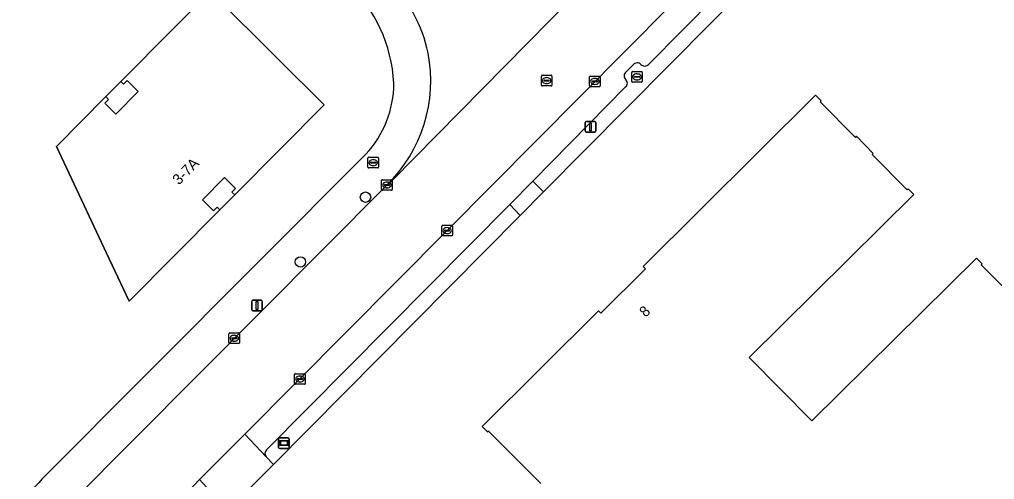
# Model space of a CAD drawing. Extents: x 155018 to 156648, y 383979 to 385733.
# Drawn here: x 155682.6 to 155774.5, y 385263.1 to 385306.4 of the extents above; entities that cross this region are included whole.
import ezdxf

# ---------------------------------------------------------------- set-up
doc = ezdxf.new("R2010")
doc.units = 0
for name, color, linetype in [('IMGEO_Boom', 7, 'Continuous'), ('IMGEO_Brandkraan', 7, 'Continuous'), ('IMGEO_Erf', 7, 'Continuous'), ('IMGEO_Kolk', 7, 'Continuous'), ('IMGEO_Lichtmast', 7, 'Continuous'), ('IMGEO_Pand', 7, 'Continuous'), ('IMGEO_Pand_nummerreeks', 7, 'Continuous'), ('IMGEO_Pand_overbouw', 7, 'Continuous'), ('IMGEO_Parkeervlak_open', 7, 'Continuous'), ('IMGEO_Rijbaan_lokaal_gesloten', 7, 'Continuous'), ('IMGEO_Rijbaan_lokaal_open', 7, 'Continuous'), ('IMGEO_Rioolput', 7, 'Continuous'), ('IMGEO_Voetpad_open', 7, 'Continuous'), ('IMGEO_Wegwijzer', 7, 'Continuous')]:
    doc.layers.add(name, color=color, linetype=linetype)

msp = doc.modelspace()

# ---------------------------------------------------------------- linework, layer by layer
at = {"layer": 'IMGEO_Boom'}
for centre in [(155715.195, 385289.706), (155709.06, 385283.602)]:
    msp.add_circle(centre, 0.489, dxfattribs=at)
at = {"layer": 'IMGEO_Brandkraan'}
for p, q in [((155715.42, 385292.533), (155715.42, 385293.385)), ((155715.495, 385293.459), (155716.347, 385293.459)), ((155715.679, 385292.953), (155715.679, 385292.965)), ((155716.117, 385292.916), (155715.719, 385292.916)), ((155715.722, 385293.002), (155716.12, 385293.002)), ((155715.931, 385292.679), (155715.906, 385292.679)), ((155715.908, 385293.239), (155715.933, 385293.239)), ((155716.163, 385292.965), (155716.163, 385292.953)), ((155716.421, 385293.385), (155716.421, 385292.533)), ((155716.347, 385292.459), (155715.495, 385292.459))]:
    msp.add_line(p, q, dxfattribs=at)
for points in [[(155715.42, 385292.533), (155715.42, 385293.385)], [(155715.495, 385293.459), (155716.347, 385293.459)], [(155716.421, 385293.385), (155716.421, 385292.533)], [(155716.347, 385292.459), (155715.495, 385292.459)]]:
    msp.add_lwpolyline(points, dxfattribs=at)
for centre, radius, start, end in [((155715.497, 385293.383), 0.0765, 91.55205, 178.44795), ((155715.497, 385293.383), 0.0765, 91.55205, 178.44795), ((155715.719, 385292.962), 0.0403, 85.87752, 175.75265), ((155715.716, 385292.952), 0.0366, 178.93798, 274.71019), ((155716.12, 385292.959), 0.043, 264.86636, 352.45326), ((155716.124, 385292.964), 0.0386, 1.73085, 96.63898), ((155716.345, 385293.383), 0.0765, 1.55205, 88.44795), ((155716.345, 385293.383), 0.0765, 1.55205, 88.44795), ((155715.497, 385292.535), 0.0765, 181.55205, 268.44795), ((155715.497, 385292.535), 0.0765, 181.55205, 268.44795), ((155716.345, 385292.535), 0.0765, 271.55205, 358.44795), ((155716.345, 385292.535), 0.0765, 271.55205, 358.44795)]:
    msp.add_arc(centre, radius, start, end, dxfattribs=at)
for centre, major_axis, ratio, start_param, end_param in [((155715.907, 385292.959), (-0.387, 0.002), 0.722429, 4.712389, 7.853982), ((155715.932, 385292.959), (-0.39, 0.002), 0.717154, 1.570796, 4.712389)]:
    msp.add_ellipse(centre, major_axis=major_axis, ratio=ratio, start_param=start_param, end_param=end_param, dxfattribs=at)
at = {"layer": 'IMGEO_Erf'}
for points in [[(155791.664, 385350.534), (155766.166, 385324.695), (155754.832, 385313.264), (155751.719, 385310.124), (155731.978, 385290.214), (155729.776, 385287.989), (155706.51, 385264.532), (155702.256, 385260.243)], [(155731.72, 385262.745), (155730.327, 385264.138), (155730.122, 385264.343), (155726.792, 385267.674), (155726.693, 385267.599), (155726.201, 385268.116), (155737.156, 385278.992), (155737.365, 385278.769), (155741.581, 385282.954), (155741.353, 385283.184), (155757.612, 385299.323), (155758.147, 385298.783), (155758.048, 385298.685), (155761.362, 385295.338), (155761.461, 385295.436), (155763.026, 385293.818), (155762.935, 385293.728), (155766.249, 385290.381), (155766.348, 385290.479), (155766.875, 385289.945), (155751.344, 385274.605), (155757.261, 385268.658), (155772.771, 385283.976), (155773.298, 385283.442), (155773.2, 385283.345), (155777.472, 385279.019)], [(155684.707, 385263.137), (155715.218, 385293.739)]]:
    msp.add_lwpolyline(points, dxfattribs=at)
msp.add_lwpolyline([(155690.726, 385299.17), (155690.988, 385298.911), (155690.636, 385298.555), (155691.667, 385297.536), (155693.779, 385299.666), (155692.747, 385300.686), (155692.395, 385300.33), (155692.132, 385300.59), (155697.032, 385305.533), (155700.552, 385309.083), (155704.948, 385304.718), (155706.911, 385302.769), (155711.298, 385298.412), (155702.871, 385289.926), (155702.609, 385290.187), (155702.955, 385290.534), (155701.92, 385291.565), (155699.826, 385289.457), (155700.86, 385288.427), (155701.206, 385288.774), (155701.468, 385288.513), (155692.92, 385279.905), (155690.793, 385284.431), (155686.071, 385294.476)], close=True, dxfattribs=at)
for centre, radius, start, end in [((155703.764, 385299.674), 14.119, 3.10608, 46.39733), ((155708.09, 385300.424), 9.772, 316.83934, 0.08962), ((155716.418, 385232.159), 44.331, 135.66989, 144.99383)]:
    msp.add_arc(centre, radius, start, end, dxfattribs=at)
at = {"layer": 'IMGEO_Kolk'}
for p, q in [((155736.311, 385300.176), (155736.311, 385301.028)), ((155736.386, 385301.102), (155737.238, 385301.102)), ((155737.312, 385301.028), (155737.312, 385300.176)), ((155737.238, 385300.102), (155736.386, 385300.102)), ((155736.57, 385300.596), (155736.57, 385300.608)), ((155737.008, 385300.559), (155736.61, 385300.559)), ((155736.613, 385300.645), (155737.011, 385300.645)), ((155736.822, 385300.322), (155736.797, 385300.322)), ((155736.799, 385300.882), (155736.824, 385300.882)), ((155737.054, 385300.608), (155737.054, 385300.596)), ((155716.714, 385290.425), (155716.714, 385291.277)), ((155716.789, 385291.351), (155717.641, 385291.351)), ((155716.973, 385290.845), (155716.973, 385290.857)), ((155717.016, 385290.894), (155717.414, 385290.894)), ((155717.202, 385291.131), (155717.227, 385291.131)), ((155717.457, 385290.857), (155717.457, 385290.845)), ((155717.715, 385291.277), (155717.715, 385290.425)), ((155717.641, 385290.351), (155716.789, 385290.351)), ((155717.411, 385290.808), (155717.013, 385290.808)), ((155717.225, 385290.571), (155717.2, 385290.571)), ((155722.39, 385286.133), (155722.39, 385286.985)), ((155722.465, 385287.059), (155723.317, 385287.059)), ((155722.649, 385286.553), (155722.649, 385286.565)), ((155723.087, 385286.516), (155722.689, 385286.516)), ((155722.692, 385286.602), (155723.09, 385286.602)), ((155722.901, 385286.279), (155722.876, 385286.279)), ((155722.878, 385286.839), (155722.903, 385286.839)), ((155723.133, 385286.565), (155723.133, 385286.553)), ((155723.391, 385286.985), (155723.391, 385286.133)), ((155723.317, 385286.059), (155722.465, 385286.059)), ((155702.327, 385275.994), (155702.327, 385276.846)), ((155702.402, 385276.92), (155703.254, 385276.92)), ((155702.586, 385276.414), (155702.586, 385276.426)), ((155703.024, 385276.377), (155702.626, 385276.377)), ((155702.629, 385276.463), (155703.027, 385276.463)), ((155702.838, 385276.14), (155702.813, 385276.14)), ((155702.815, 385276.7), (155702.84, 385276.7)), ((155703.07, 385276.426), (155703.07, 385276.414)), ((155703.328, 385276.846), (155703.328, 385275.994)), ((155703.254, 385275.92), (155702.402, 385275.92)), ((155708.517, 385272.158), (155708.517, 385273.01)), ((155708.592, 385273.084), (155709.444, 385273.084)), ((155708.776, 385272.578), (155708.776, 385272.59)), ((155709.214, 385272.541), (155708.816, 385272.541)), ((155708.819, 385272.627), (155709.217, 385272.627)), ((155709.005, 385272.864), (155709.03, 385272.864)), ((155709.26, 385272.59), (155709.26, 385272.578)), ((155709.518, 385273.01), (155709.518, 385272.158)), ((155709.444, 385272.084), (155708.592, 385272.084)), ((155709.028, 385272.304), (155709.003, 385272.304))]:
    msp.add_line(p, q, dxfattribs=at)
for points in [[(155736.311, 385300.176), (155736.311, 385301.028)], [(155736.386, 385301.102), (155737.238, 385301.102)], [(155737.312, 385301.028), (155737.312, 385300.176)], [(155737.238, 385300.102), (155736.386, 385300.102)], [(155716.714, 385290.425), (155716.714, 385291.277)], [(155716.789, 385291.351), (155717.641, 385291.351)], [(155717.715, 385291.277), (155717.715, 385290.425)], [(155717.641, 385290.351), (155716.789, 385290.351)], [(155722.39, 385286.133), (155722.39, 385286.985)], [(155722.465, 385287.059), (155723.317, 385287.059)], [(155723.391, 385286.985), (155723.391, 385286.133)], [(155723.317, 385286.059), (155722.465, 385286.059)], [(155702.327, 385275.994), (155702.327, 385276.846)], [(155702.402, 385276.92), (155703.254, 385276.92)], [(155703.328, 385276.846), (155703.328, 385275.994)], [(155703.254, 385275.92), (155702.402, 385275.92)], [(155708.517, 385272.158), (155708.517, 385273.01)], [(155708.592, 385273.084), (155709.444, 385273.084)], [(155709.518, 385273.01), (155709.518, 385272.158)], [(155709.444, 385272.084), (155708.592, 385272.084)]]:
    msp.add_lwpolyline(points, dxfattribs=at)
for centre, radius, start, end in [((155736.388, 385301.026), 0.0765, 91.55205, 178.44795), ((155736.388, 385301.026), 0.0765, 91.55205, 178.44795), ((155737.236, 385301.026), 0.0765, 1.55205, 88.44795), ((155737.236, 385301.026), 0.0765, 1.55205, 88.44795), ((155736.388, 385300.178), 0.0765, 181.55205, 268.44795), ((155736.388, 385300.178), 0.0765, 181.55205, 268.44795), ((155736.61, 385300.605), 0.0403, 85.87752, 175.75265), ((155736.607, 385300.595), 0.0366, 178.93798, 274.71019), ((155737.011, 385300.602), 0.043, 264.86636, 352.45326), ((155737.015, 385300.607), 0.0386, 1.73085, 96.63898), ((155737.236, 385300.178), 0.0765, 271.55205, 358.44795), ((155737.236, 385300.178), 0.0765, 271.55205, 358.44795), ((155716.791, 385291.275), 0.0765, 91.55205, 178.44795), ((155716.791, 385291.275), 0.0765, 91.55205, 178.44795), ((155717.013, 385290.854), 0.0403, 85.87752, 175.75265), ((155717.01, 385290.844), 0.0366, 178.93798, 274.71019), ((155717.414, 385290.851), 0.043, 264.86636, 352.45326), ((155717.418, 385290.856), 0.0386, 1.73085, 96.63898), ((155717.639, 385291.275), 0.0765, 1.55205, 88.44795), ((155717.639, 385291.275), 0.0765, 1.55205, 88.44795), ((155716.791, 385290.427), 0.0765, 181.55205, 268.44795), ((155716.791, 385290.427), 0.0765, 181.55205, 268.44795), ((155717.639, 385290.427), 0.0765, 271.55205, 358.44795), ((155717.639, 385290.427), 0.0765, 271.55205, 358.44795), ((155722.467, 385286.983), 0.0765, 91.55205, 178.44795), ((155722.467, 385286.983), 0.0765, 91.55205, 178.44795), ((155722.689, 385286.562), 0.0403, 85.87752, 175.75265), ((155722.686, 385286.552), 0.0366, 178.93798, 274.71019), ((155723.09, 385286.559), 0.043, 264.86636, 352.45326), ((155723.094, 385286.564), 0.0386, 1.73085, 96.63898), ((155723.315, 385286.983), 0.0765, 1.55205, 88.44795), ((155723.315, 385286.983), 0.0765, 1.55205, 88.44795), ((155722.467, 385286.135), 0.0765, 181.55205, 268.44795), ((155722.467, 385286.135), 0.0765, 181.55205, 268.44795), ((155723.315, 385286.135), 0.0765, 271.55205, 358.44795), ((155723.315, 385286.135), 0.0765, 271.55205, 358.44795), ((155702.404, 385276.844), 0.0765, 91.55205, 178.44795), ((155702.404, 385276.844), 0.0765, 91.55205, 178.44795), ((155702.626, 385276.423), 0.0403, 85.87752, 175.75265), ((155702.623, 385276.413), 0.0366, 178.93798, 274.71019), ((155703.027, 385276.42), 0.043, 264.86636, 352.45326), ((155703.031, 385276.425), 0.0386, 1.73085, 96.63898), ((155703.252, 385276.844), 0.0765, 1.55205, 88.44795), ((155703.252, 385276.844), 0.0765, 1.55205, 88.44795), ((155702.404, 385275.996), 0.0765, 181.55205, 268.44795), ((155702.404, 385275.996), 0.0765, 181.55205, 268.44795), ((155703.252, 385275.996), 0.0765, 271.55205, 358.44795), ((155703.252, 385275.996), 0.0765, 271.55205, 358.44795), ((155708.594, 385273.008), 0.0765, 91.55205, 178.44795), ((155708.594, 385273.008), 0.0765, 91.55205, 178.44795), ((155708.816, 385272.587), 0.0403, 85.87752, 175.75265), ((155708.813, 385272.577), 0.0366, 178.93798, 274.71019), ((155709.217, 385272.584), 0.043, 264.86636, 352.45326), ((155709.221, 385272.589), 0.0386, 1.73085, 96.63898), ((155709.442, 385273.008), 0.0765, 1.55205, 88.44795), ((155709.442, 385273.008), 0.0765, 1.55205, 88.44795), ((155708.594, 385272.16), 0.0765, 181.55205, 268.44795), ((155708.594, 385272.16), 0.0765, 181.55205, 268.44795), ((155709.442, 385272.16), 0.0765, 271.55205, 358.44795), ((155709.442, 385272.16), 0.0765, 271.55205, 358.44795)]:
    msp.add_arc(centre, radius, start, end, dxfattribs=at)
for centre, major_axis, ratio, start_param, end_param in [((155736.798, 385300.602), (-0.387, 0.002), 0.722429, 4.712389, 7.853982), ((155736.823, 385300.602), (-0.39, 0.002), 0.717154, 1.570796, 4.712389), ((155717.201, 385290.851), (-0.387, 0.002), 0.722429, 4.712389, 7.853982), ((155717.226, 385290.851), (-0.39, 0.002), 0.717154, 1.570796, 4.712389), ((155722.877, 385286.559), (-0.387, 0.002), 0.722429, 4.712389, 7.853982), ((155722.902, 385286.559), (-0.39, 0.002), 0.717154, 1.570796, 4.712389), ((155702.814, 385276.42), (-0.387, 0.002), 0.722429, 4.712389, 7.853982), ((155702.839, 385276.42), (-0.39, 0.002), 0.717154, 1.570796, 4.712389), ((155709.004, 385272.584), (-0.387, 0.002), 0.722429, 4.712389, 7.853982), ((155709.029, 385272.584), (-0.39, 0.002), 0.717154, 1.570796, 4.712389)]:
    msp.add_ellipse(centre, major_axis=major_axis, ratio=ratio, start_param=start_param, end_param=end_param, dxfattribs=at)
at = {"layer": 'IMGEO_Lichtmast'}
for p, q in [((155735.906, 385295.937), (155735.906, 385296.737)), ((155735.906, 385296.737), (155735.906, 385295.937)), ((155736.006, 385296.837), (155736.796, 385296.837)), ((155736.796, 385296.837), (155736.006, 385296.837)), ((155736.896, 385296.737), (155736.896, 385295.937)), ((155736.896, 385295.937), (155736.896, 385296.737)), ((155736.796, 385295.837), (155736.006, 385295.837)), ((155736.006, 385295.837), (155736.796, 385295.837)), ((155704.472, 385279.091), (155704.472, 385279.891)), ((155704.472, 385279.891), (155704.472, 385279.091)), ((155704.572, 385279.991), (155705.362, 385279.991)), ((155705.362, 385279.991), (155704.572, 385279.991)), ((155705.462, 385279.891), (155705.462, 385279.091)), ((155705.462, 385279.091), (155705.462, 385279.891)), ((155705.362, 385278.991), (155704.572, 385278.991)), ((155704.572, 385278.991), (155705.362, 385278.991))]:
    msp.add_line(p, q, dxfattribs=at)
for points in [[(155736.326, 385296.712), (155736.476, 385296.712), (155736.476, 385295.962), (155736.326, 385295.962), (155736.326, 385296.712)], [(155704.892, 385279.866), (155705.042, 385279.866), (155705.042, 385279.116), (155704.892, 385279.116), (155704.892, 385279.866)]]:
    msp.add_lwpolyline(points, dxfattribs=at)
for centre, start, end in [((155736.006, 385296.737), 90, 180), ((155736.006, 385296.737), 90, 180), ((155736.796, 385296.737), 0, 90), ((155736.796, 385296.737), 360, 90), ((155736.006, 385295.937), 180, 270), ((155736.006, 385295.937), 180, 270), ((155736.796, 385295.937), 270, 0), ((155736.796, 385295.937), 270, 0), ((155704.572, 385279.891), 90, 180), ((155704.572, 385279.891), 90, 180), ((155705.362, 385279.891), 0, 90), ((155705.362, 385279.891), 360, 90), ((155704.572, 385279.091), 180, 270), ((155704.572, 385279.091), 180, 270), ((155705.362, 385279.091), 270, 0), ((155705.362, 385279.091), 270, 0)]:
    msp.add_arc(centre, 0.1, start, end, dxfattribs=at)
at = {"layer": 'IMGEO_Pand'}
msp.add_lwpolyline([(155701.468, 385288.513), (155701.206, 385288.774), (155700.86, 385288.427), (155699.826, 385289.457), (155701.92, 385291.565), (155702.955, 385290.534), (155702.609, 385290.187), (155702.871, 385289.926), (155711.298, 385298.412), (155706.911, 385302.769), (155704.948, 385304.718), (155700.552, 385309.083), (155697.032, 385305.533), (155692.132, 385300.59), (155692.395, 385300.33), (155692.747, 385300.686), (155693.779, 385299.666), (155691.667, 385297.536), (155690.636, 385298.555), (155690.988, 385298.911), (155690.726, 385299.17), (155686.071, 385294.476), (155690.793, 385284.431), (155692.92, 385279.905)], close=True, dxfattribs=at)
msp.add_lwpolyline([(155777.472, 385279.019), (155773.2, 385283.345), (155773.298, 385283.442), (155772.771, 385283.976), (155757.261, 385268.658), (155751.344, 385274.605), (155766.875, 385289.945), (155766.348, 385290.479), (155766.249, 385290.381), (155762.935, 385293.728), (155763.026, 385293.818), (155761.461, 385295.436), (155761.362, 385295.338), (155758.048, 385298.685), (155758.147, 385298.783), (155757.612, 385299.323), (155741.353, 385283.184), (155741.581, 385282.954), (155737.365, 385278.769), (155737.156, 385278.992), (155726.201, 385268.116), (155726.693, 385267.599), (155726.792, 385267.674), (155730.122, 385264.343), (155730.327, 385264.138), (155731.72, 385262.745)], dxfattribs=at)
at = {"layer": 'IMGEO_Pand_overbouw'}
for points in [[(155692.132, 385300.59), (155690.726, 385299.17), (155690.988, 385298.911), (155690.636, 385298.555), (155691.667, 385297.536), (155693.779, 385299.666), (155692.747, 385300.686), (155692.395, 385300.33)], [(155702.871, 385289.926), (155702.609, 385290.187), (155702.955, 385290.534), (155701.92, 385291.565), (155699.826, 385289.457), (155700.86, 385288.427), (155701.206, 385288.774), (155701.468, 385288.513)]]:
    msp.add_lwpolyline(points, close=True, dxfattribs=at)
at = {"layer": 'IMGEO_Parkeervlak_open'}
for points in [[(155741.861, 385302.21), (155748.198, 385308.631), (155749.514, 385309.971), (155750.056, 385310.352), (155750.238, 385310.416), (155748.399, 385312.297), (155748.07, 385311.96), (155722.892, 385286.563), (155703.835, 385267.378), (155705.837, 385265.253)], [(155739.73, 385301.485), (155740.43, 385302.178)], [(155728.784, 385289.01), (155730.969, 385291.196), (155739.708, 385300.095)], [(155705.863, 385265.898), (155728.784, 385289.01)]]:
    msp.add_lwpolyline(points, dxfattribs=at)
for centre, radius, start, end in [((155740.8, 385301.86), 0.488, 45.25589, 139.39583), ((155741.501, 385302.547), 0.493, 223.61144, 316.86802), ((155740.073, 385301.123), 0.499, 133.39733, 224.67424), ((155739.446, 385300.437), 0.431, 307.45394, 50.85354), ((155706.189, 385265.562), 0.468, 134.08511, 221.2982)]:
    msp.add_arc(centre, radius, start, end, dxfattribs=at)
at = {"layer": 'IMGEO_Rijbaan_lokaal_gesloten'}
for points in [[(155826.636, 385401.147), (155825.227, 385399.713), (155824.4, 385398.877), (155819.089, 385393.518), (155812.579, 385386.957), (155811.159, 385385.487), (155808.369, 385382.695), (155792.033, 385366.286), (155787.399, 385361.619), (155774.733, 385348.783), (155769.639, 385343.693), (155741.915, 385315.806), (155741.307, 385315.259), (155741.073, 385314.991), (155717.704, 385291.283), (155717.213, 385290.847), (155687.45, 385260.953)], [(155694.138, 385257.608), (155698.523, 385262.023), (155699.557, 385263.103), (155703.835, 385267.378), (155722.892, 385286.563), (155748.07, 385311.96), (155748.399, 385312.297), (155752.618, 385316.565), (155775.937, 385340.052), (155788.956, 385353.152), (155791.386, 385355.597)], [(155717.213, 385290.847), (155717.704, 385291.283), (155741.073, 385314.991), (155741.307, 385315.259)]]:
    msp.add_lwpolyline(points, dxfattribs=at)
for centre, radius, start, end in [((155707.462, 385300.392), 13.931, 11.94446, 44.19877), ((155707.651, 385300.651), 13.694, 314.28368, 11.04818)]:
    msp.add_arc(centre, radius, start, end, dxfattribs=at)
at = {"layer": 'IMGEO_Rijbaan_lokaal_open'}
msp.add_lwpolyline([(155706.51, 385264.532), (155705.837, 385265.253), (155703.835, 385267.378), (155699.557, 385263.103), (155701.552, 385260.909), (155702.256, 385260.243)], close=True, dxfattribs=at)
at = {"layer": 'IMGEO_Rioolput'}
for p, q in [((155731.766, 385300.256), (155731.766, 385301.108)), ((155731.841, 385301.182), (155732.693, 385301.182)), ((155732.254, 385300.962), (155732.279, 385300.962)), ((155732.767, 385301.108), (155732.767, 385300.256)), ((155740.279, 385300.607), (155740.279, 385301.459)), ((155740.354, 385301.533), (155741.206, 385301.533)), ((155740.538, 385301.027), (155740.538, 385301.039)), ((155740.976, 385300.99), (155740.578, 385300.99)), ((155740.581, 385301.076), (155740.979, 385301.076)), ((155740.767, 385301.313), (155740.792, 385301.313)), ((155741.022, 385301.039), (155741.022, 385301.027)), ((155741.28, 385301.459), (155741.28, 385300.607)), ((155732.693, 385300.182), (155731.841, 385300.182)), ((155732.025, 385300.676), (155732.025, 385300.688)), ((155732.463, 385300.639), (155732.065, 385300.639)), ((155732.068, 385300.725), (155732.466, 385300.725)), ((155732.277, 385300.402), (155732.252, 385300.402)), ((155732.509, 385300.688), (155732.509, 385300.676)), ((155741.206, 385300.533), (155740.354, 385300.533)), ((155740.79, 385300.753), (155740.765, 385300.753))]:
    msp.add_line(p, q, dxfattribs=at)
for points in [[(155731.766, 385300.256), (155731.766, 385301.108)], [(155731.841, 385301.182), (155732.693, 385301.182)], [(155732.767, 385301.108), (155732.767, 385300.256)], [(155740.279, 385300.607), (155740.279, 385301.459)], [(155740.354, 385301.533), (155741.206, 385301.533)], [(155741.28, 385301.459), (155741.28, 385300.607)], [(155732.693, 385300.182), (155731.841, 385300.182)], [(155741.206, 385300.533), (155740.354, 385300.533)]]:
    msp.add_lwpolyline(points, dxfattribs=at)
for centre, radius, start, end in [((155731.843, 385301.106), 0.0765, 91.55205, 178.44795), ((155731.843, 385301.106), 0.0765, 91.55205, 178.44795), ((155732.691, 385301.106), 0.0765, 1.55205, 88.44795), ((155732.691, 385301.106), 0.0765, 1.55205, 88.44795), ((155740.356, 385301.457), 0.0765, 91.55205, 178.44795), ((155740.356, 385301.457), 0.0765, 91.55205, 178.44795), ((155740.578, 385301.036), 0.0403, 85.87752, 175.75265), ((155740.575, 385301.026), 0.0366, 178.93798, 274.71019), ((155740.979, 385301.033), 0.043, 264.86636, 352.45326), ((155740.983, 385301.038), 0.0386, 1.73085, 96.63898), ((155741.204, 385301.457), 0.0765, 1.55205, 88.44795), ((155741.204, 385301.457), 0.0765, 1.55205, 88.44795), ((155731.843, 385300.258), 0.0765, 181.55205, 268.44795), ((155731.843, 385300.258), 0.0765, 181.55205, 268.44795), ((155732.065, 385300.685), 0.0403, 85.87752, 175.75265), ((155732.062, 385300.675), 0.0366, 178.93798, 274.71019), ((155732.466, 385300.682), 0.043, 264.86636, 352.45326), ((155732.47, 385300.687), 0.0386, 1.73085, 96.63898), ((155732.691, 385300.258), 0.0765, 271.55205, 358.44795), ((155732.691, 385300.258), 0.0765, 271.55205, 358.44795), ((155740.356, 385300.609), 0.0765, 181.55205, 268.44795), ((155740.356, 385300.609), 0.0765, 181.55205, 268.44795), ((155741.204, 385300.609), 0.0765, 271.55205, 358.44795), ((155741.204, 385300.609), 0.0765, 271.55205, 358.44795)]:
    msp.add_arc(centre, radius, start, end, dxfattribs=at)
for centre, major_axis, ratio, start_param, end_param in [((155732.253, 385300.682), (-0.387, 0.002), 0.722429, 4.712389, 7.853982), ((155732.278, 385300.682), (-0.39, 0.002), 0.717154, 1.570796, 4.712389), ((155740.766, 385301.033), (-0.387, 0.002), 0.722429, 4.712389, 7.853982), ((155740.791, 385301.033), (-0.39, 0.002), 0.717154, 1.570796, 4.712389)]:
    msp.add_ellipse(centre, major_axis=major_axis, ratio=ratio, start_param=start_param, end_param=end_param, dxfattribs=at)
at = {"layer": 'IMGEO_Voetpad_open'}
for points in [[(155739.708, 385300.095), (155730.969, 385291.196), (155731.978, 385290.214), (155751.719, 385310.124)], [(155751.719, 385310.124), (155751.3, 385310.535), (155750.238, 385310.416), (155750.056, 385310.352), (155749.514, 385309.971), (155748.198, 385308.631), (155741.861, 385302.21)], [(155740.43, 385302.178), (155739.73, 385301.485)], [(155715.218, 385293.739), (155684.707, 385263.137)], [(155687.45, 385260.953), (155717.213, 385290.847)], [(155705.837, 385265.253), (155706.51, 385264.532), (155729.776, 385287.989), (155728.784, 385289.01)], [(155728.784, 385289.01), (155705.863, 385265.898)]]:
    msp.add_lwpolyline(points, dxfattribs=at)
msp.add_lwpolyline([(155731.978, 385290.214), (155730.969, 385291.196), (155728.784, 385289.01), (155729.776, 385287.989)], close=True, dxfattribs=at)
for centre, radius, start, end in [((155703.764, 385299.674), 14.119, 3.10608, 46.39733), ((155707.462, 385300.392), 13.931, 11.94446, 44.19877), ((155707.651, 385300.651), 13.694, 314.28368, 11.04818), ((155740.8, 385301.86), 0.488, 45.25589, 139.39583), ((155741.501, 385302.547), 0.493, 223.61144, 316.86802), ((155740.073, 385301.123), 0.499, 133.39733, 224.67424), ((155708.09, 385300.424), 9.772, 316.83934, 0.08962), ((155739.446, 385300.437), 0.431, 307.45394, 50.85354), ((155706.189, 385265.562), 0.468, 134.08511, 221.2982), ((155716.418, 385232.159), 44.331, 135.66989, 144.99383)]:
    msp.add_arc(centre, radius, start, end, dxfattribs=at)
at = {"layer": 'IMGEO_Wegwijzer'}
for p, q in [((155707.01, 385266.146), (155707.01, 385266.946)), ((155707.01, 385266.946), (155707.01, 385266.146)), ((155707.11, 385267.046), (155707.9, 385267.046)), ((155707.9, 385267.046), (155707.11, 385267.046)), ((155708, 385266.946), (155708, 385266.146)), ((155708, 385266.146), (155708, 385266.946)), ((155707.9, 385266.046), (155707.11, 385266.046)), ((155707.11, 385266.046), (155707.9, 385266.046))]:
    msp.add_line(p, q, dxfattribs=at)
for points in [[(155707.111, 385266.778), (155707.899, 385266.778), (155707.899, 385266.314), (155707.111, 385266.314), (155707.111, 385266.778)], [(155707.176, 385266.713), (155707.176, 385266.379), (155707.834, 385266.379), (155707.834, 385266.713), (155707.176, 385266.713)]]:
    msp.add_lwpolyline(points, dxfattribs=at)
for centre, start, end in [((155707.11, 385266.946), 90, 180), ((155707.11, 385266.946), 90, 180), ((155707.9, 385266.946), 0, 90), ((155707.9, 385266.946), 360, 90), ((155707.11, 385266.146), 180, 270), ((155707.11, 385266.146), 180, 270), ((155707.9, 385266.146), 270, 0), ((155707.9, 385266.146), 270, 0)]:
    msp.add_arc(centre, 0.1, start, end, dxfattribs=at)

# ---------------------------------------------------------------- texts
at = {"layer": 'IMGEO_Pand_nummerreeks'}
for s, rotation, p in [('3-7A', 45.19089, (155697.604, 385290.795)), ('8', 44.78858, (155741.591, 385278.343))]:
    msp.add_text(s, height=1, rotation=rotation, dxfattribs=at).set_placement(p)

doc.saveas('drawing.dxf')
